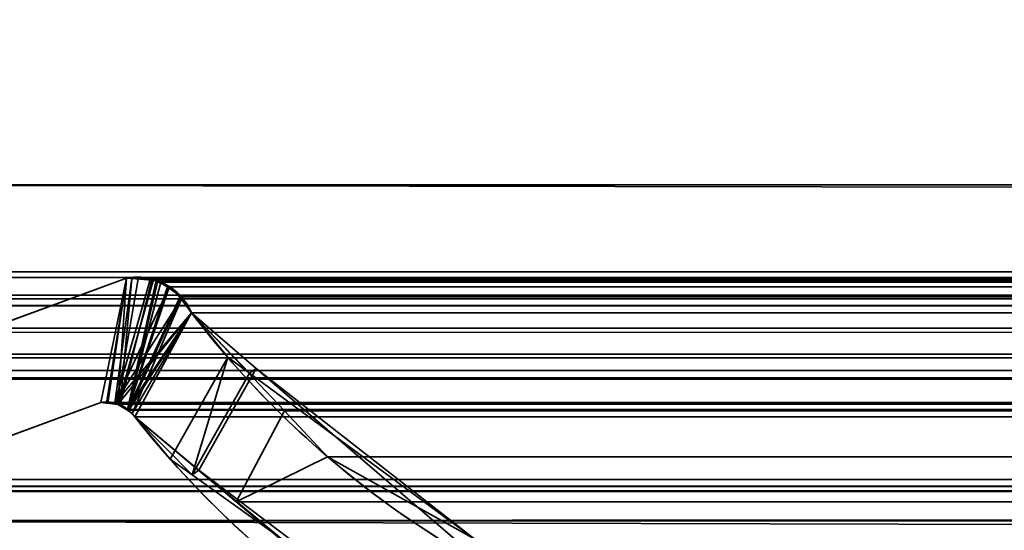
# Model space of a CAD drawing. Header units: millimetres. Extents: x -603 to 3703, y -121 to 193.
# Tile 773 of 1056: x 2490.89 to 2497.73, y 0.25 to 3.79. Entities that reach past the tile are written whole.
import ezdxf

# ---------------------------------------------------------------- set-up
doc = ezdxf.new("R2010")
doc.units = ezdxf.units.MM
doc.layers.add('151', color=7, linetype='Continuous', true_color=0xffffff)

# ---------------------------------------------------------------- blocks, each defined once
blk = doc.blocks.new('UG_SURFACE_125')
at = {"layer": '151', "color": 252, "linetype": 'Continuous', "lineweight": 35}
for points in [[(2503, 4.0145, -7.75), (2487.9999, 4.0145, -7.75), (2487.9999, -24.9528, -7.75), (3512.0001, -24.9528, -7.75)], [(2487.9999, -24.9528, -8.75), (2487.9999, 4.0145, -8.75), (2503, 4.0145, -8.75)], [(2503, 4.0145, -8.75), (3497, 4.0145, -8.75), (2487.9999, -24.9528, -8.75)], [(3497, 4.0145, -8.75), (3512.0001, 4.0145, -8.75), (3512.0001, -24.9528, -8.75), (2487.9999, -24.9528, -8.75)]]:
    blk.add_3dface(points, dxfattribs=at)
blk = doc.blocks.new('UG_SURFACE_127')
at = {"layer": '151', "color": 7, "linetype": 'Continuous', "lineweight": 35}
for points in [[(2489.7101, 1.295, -8.75), (2491.6265, 1.997, -8.75), (2491.4486, 1.1329, -8.75), (2489.9917, 0.5991, -8.75)], [(2489.9917, 0.5991, 2019.2585), (2491.4486, 1.1329, 2017.8015), (2491.6265, 1.997, 2017.6234), (2489.7101, 1.295, 2019.5398)], [(2491.6265, 1.997, -8.75), (2489.7101, 1.295, -8.75), (2489.7101, 1.295, 2019.5398), (2491.6265, 1.997, 2017.6234)], [(2491.4899, 1.1314, -8.75), (2491.4486, 1.1329, -8.75), (2491.6265, 1.997, -8.75)], [(2491.6265, 1.997, 2017.6234), (2491.4486, 1.1329, 2017.8015), (2491.4896, 1.1281, 2017.7603)], [(2491.4896, 1.1281, 2017.7603), (2491.5676, 1.119, 2017.6826), (2491.6265, 1.997, 2017.6234)], [(2491.6265, 1.997, -8.75), (2491.6646, 1.9963, -8.75), (2491.5466, 1.1294, -8.75), (2491.4899, 1.1314, -8.75)], [(2491.6646, 1.9963, -8.75), (2491.7948, 1.9939, -8.75), (2491.5466, 1.1294, -8.75)], [(2491.5466, 1.1294, -8.75), (2491.7948, 1.9939, -8.75), (2491.8027, 1.9904, -8.75), (2491.9243, 1.9346, -8.75)], [(2491.5676, 1.119, 2017.6826), (2491.5831, 1.1172, 2017.6671), (2491.6644, 1.9939, 2017.5855), (2491.6265, 1.997, 2017.6234)], [(2491.5831, 1.1172, 2017.6671), (2491.8029, 1.9825, 2017.447), (2491.6644, 1.9939, 2017.5855)], [(2491.6265, 1.997, -8.75), (2491.6265, 1.997, 2017.6234), (2491.6644, 1.9939, 2017.5855)], [(2491.6644, 1.9939, 2017.5855), (2491.6646, 1.9963, -8.75), (2491.6265, 1.997, -8.75)], [(2491.6646, 1.9963, -8.75), (2491.6644, 1.9939, 2017.5855), (2491.8029, 1.9825, 2017.447)], [(2491.8029, 1.9825, 2017.447), (2491.7948, 1.9939, -8.75), (2491.6646, 1.9963, -8.75)], [(2491.8029, 1.9825, 2017.447), (2491.8027, 1.9904, -8.75), (2491.7948, 1.9939, -8.75)], [(2491.8027, 1.9904, -8.75), (2491.8029, 1.9825, 2017.447), (2491.8447, 1.979, 2017.4053)], [(2491.8447, 1.979, 2017.4053), (2491.9243, 1.9346, -8.75), (2491.8027, 1.9904, -8.75)], [(2491.9243, 1.9346, -8.75), (2491.9448, 1.9253, -8.75), (2492.0082, 1.8542, -8.75), (2491.5466, 1.1294, -8.75)], [(2491.8447, 1.979, 2017.4053), (2491.8029, 1.9825, 2017.447), (2491.5831, 1.1172, 2017.6671), (2491.6339, 1.0806, 2017.616)], [(2491.6339, 1.0806, 2017.616), (2491.9224, 1.9273, 2017.3275), (2491.8447, 1.979, 2017.4053)], [(2492.0022, 1.8741, 2017.2477), (2491.9224, 1.9273, 2017.3275), (2491.6339, 1.0806, 2017.616)], [(2491.8447, 1.979, 2017.4053), (2491.9224, 1.9273, 2017.3275), (2491.9243, 1.9346, -8.75)], [(2491.9448, 1.9253, -8.75), (2491.9243, 1.9346, -8.75), (2491.9224, 1.9273, 2017.3275)], [(2491.9448, 1.9253, -8.75), (2491.9224, 1.9273, 2017.3275), (2492.0022, 1.8741, 2017.2477)], [(2492.0022, 1.8741, 2017.2477), (2492.0082, 1.8542, -8.75), (2491.9448, 1.9253, -8.75)], [(2492.0082, 1.8542, -8.75), (2492.058, 1.7985, -8.75), (2492.0785, 1.7573, -8.75), (2491.5466, 1.1294, -8.75)], [(2491.6339, 1.0806, 2017.616), (2491.6675, 1.0564, 2017.5824), (2492.013, 1.8578, 2017.2369), (2492.0022, 1.8741, 2017.2477)], [(2492.0785, 1.7573, 2017.1714), (2492.013, 1.8578, 2017.2369), (2491.6675, 1.0564, 2017.5824)], [(2492.0022, 1.8741, 2017.2477), (2492.013, 1.8578, 2017.2369), (2492.0082, 1.8542, -8.75)], [(2492.0082, 1.8542, -8.75), (2492.013, 1.8578, 2017.2369), (2492.0785, 1.7573, 2017.1714)], [(2492.0785, 1.7573, 2017.1714), (2492.058, 1.7985, -8.75), (2492.0082, 1.8542, -8.75)], [(2492.0785, 1.7573, 2017.1714), (2492.0785, 1.7573, -8.75), (2492.058, 1.7985, -8.75)], [(2491.5664, 1.12, -8.75), (2491.5466, 1.1294, -8.75), (2492.0785, 1.7573, -8.75)], [(2492.0785, 1.7573, -8.75), (2491.6339, 1.0875, -8.75), (2491.5664, 1.12, -8.75)], [(2491.6356, 1.0858, -8.75), (2491.6339, 1.0875, -8.75), (2492.0785, 1.7573, -8.75)], [(2491.6856, 1.0331, -8.75), (2491.6356, 1.0858, -8.75), (2492.0785, 1.7573, -8.75)], [(2492.0785, 1.7573, 2017.1714), (2491.6675, 1.0564, 2017.5824), (2491.6856, 1.0331, 2017.5643)], [(2492.0785, 1.7573, -8.75), (2492.5296, 1.3698, -8.75), (2492.131, 0.6632, -8.75), (2491.6856, 1.0331, -8.75)], [(2491.6856, 1.0331, 2017.5643), (2491.9305, 0.7409, 2017.3194), (2492.3308, 1.4475, 2016.9191), (2492.0785, 1.7573, 2017.1714)], [(2492.0785, 1.7573, -8.75), (2492.3308, 1.4475, 2016.9191), (2492.4812, 1.3368, 2016.7689)], [(2492.0785, 1.7573, -8.75), (2492.0785, 1.7573, 2017.1714), (2492.3308, 1.4475, 2016.9191)], [(2492.4812, 1.3368, 2016.7689), (2492.5296, 1.3698, -8.75), (2492.0785, 1.7573, -8.75)], [(2492.3308, 1.4475, 2016.9191), (2491.9305, 0.7409, 2017.3194), (2492.0843, 0.6308, 2017.1657)], [(2492.4812, 1.3368, 2016.7689), (2492.3308, 1.4475, 2016.9191), (2492.0843, 0.6308, 2017.1657)], [(2493.7165, -0.6536, -8.75), (2492.131, 0.6632, -8.75), (2492.5296, 1.3698, -8.75), (2494.0252, 0.0846, -8.75)], [(2492.5296, 1.3698, -8.75), (2492.4812, 1.3368, 2016.7689), (2494.0498, 0.1813, 2015.2001)], [(2494.0498, 0.1813, 2015.2001), (2494.0252, 0.0846, -8.75), (2492.5296, 1.3698, -8.75)], [(2492.0843, 0.6308, 2017.1657), (2493.7387, -0.5532, 2015.5113), (2494.0498, 0.1813, 2015.2001), (2492.4812, 1.3368, 2016.7689)], [(2491.4486, 1.1329, 2017.8015), (2489.9917, 0.5991, 2019.2585), (2489.9917, 0.5991, -8.75), (2491.4486, 1.1329, -8.75)], [(2491.4486, 1.1329, -8.75), (2491.4899, 1.1314, -8.75), (2491.4896, 1.1281, 2017.7603)], [(2491.4896, 1.1281, 2017.7603), (2491.4486, 1.1329, 2017.8015), (2491.4486, 1.1329, -8.75)], [(2491.5676, 1.119, 2017.6826), (2491.4896, 1.1281, 2017.7603), (2491.4899, 1.1314, -8.75)], [(2491.4899, 1.1314, -8.75), (2491.5466, 1.1294, -8.75), (2491.5676, 1.119, 2017.6826)], [(2491.5466, 1.1294, -8.75), (2491.5664, 1.12, -8.75), (2491.5676, 1.119, 2017.6826)], [(2491.5664, 1.12, -8.75), (2491.6339, 1.0875, -8.75), (2491.6339, 1.0806, 2017.616)], [(2491.6339, 1.0806, 2017.616), (2491.5831, 1.1172, 2017.6671), (2491.5664, 1.12, -8.75)], [(2491.5831, 1.1172, 2017.6671), (2491.5676, 1.119, 2017.6826), (2491.5664, 1.12, -8.75)], [(2491.6339, 1.0875, -8.75), (2491.6356, 1.0858, -8.75), (2491.6339, 1.0806, 2017.616)], [(2491.6675, 1.0564, 2017.5824), (2491.6339, 1.0806, 2017.616), (2491.6356, 1.0858, -8.75)], [(2491.6356, 1.0858, -8.75), (2491.6856, 1.0331, -8.75), (2491.6856, 1.0331, 2017.5643)], [(2491.6856, 1.0331, 2017.5643), (2491.6675, 1.0564, 2017.5824), (2491.6356, 1.0858, -8.75)], [(2491.6856, 1.0331, -8.75), (2492.131, 0.6632, -8.75), (2492.0843, 0.6308, 2017.1657)], [(2492.0843, 0.6308, 2017.1657), (2491.9305, 0.7409, 2017.3194), (2491.6856, 1.0331, -8.75)], [(2491.9305, 0.7409, 2017.3194), (2491.6856, 1.0331, 2017.5643), (2491.6856, 1.0331, -8.75)], [(2493.7387, -0.5532, 2015.5113), (2492.0843, 0.6308, 2017.1657), (2492.131, 0.6632, -8.75)], [(2492.131, 0.6632, -8.75), (2493.7165, -0.6536, -8.75), (2493.7387, -0.5532, 2015.5113)]]:
    blk.add_3dface(points, dxfattribs=at)
blk = doc.blocks.new('UG_SURFACE_128')
at = {"layer": '151', "color": 7, "linetype": 'Continuous', "lineweight": 35}
for points in [[(3512.1751, 2.6459, 2021.425), (3512.1284, 5.9608, 2021.3785), (2487.8716, 5.9608, 2021.3785), (2487.8249, 2.6459, 2021.425)], [(2488.795, 2.0412, 2020.4549), (2488.8775, 4.9715, 2020.3724), (3511.1225, 4.9715, 2020.3724), (3511.205, 2.0412, 2020.4549)], [(3512.1696, 1.0733, 2021.4195), (2487.8249, 2.6459, 2021.425), (2487.7391, 0.3112, 2021.5108)], [(3512.1696, 1.0733, 2021.4195), (3512.1751, 2.6459, 2021.425), (2487.8249, 2.6459, 2021.425)], [(2488.7958, 2.002, 2020.4542), (2488.795, 2.0412, 2020.4549), (3511.205, 2.0412, 2020.4549)], [(2488.8117, 1.8784, 2020.4382), (2488.7958, 2.002, 2020.4542), (3511.205, 2.0412, 2020.4549)], [(3511.205, 2.0412, 2020.4549), (3511.1883, 1.8784, 2020.4382), (2488.8117, 1.8784, 2020.4382)], [(2489.7101, 1.295, 2019.5398), (2491.6265, 1.997, 2017.6234), (2491.4486, 1.1329, 2017.8015), (2489.9917, 0.5991, 2019.2585)], [(2491.6265, 1.997, 2017.6234), (2489.7101, 1.295, 2019.5398), (3510.2899, 1.295, 2019.5398), (3508.3735, 1.997, 2017.6234)], [(2491.4968, 1.1297, 2017.7531), (2491.4486, 1.1329, 2017.8015), (2491.6265, 1.997, 2017.6234)], [(2491.6265, 1.997, 2017.6234), (2491.709, 1.9934, 2017.5412), (2491.5607, 1.1255, 2017.6895), (2491.4968, 1.1297, 2017.7531)], [(2491.569, 1.1208, 2017.6809), (2491.5607, 1.1255, 2017.6895), (2491.709, 1.9934, 2017.5412), (2491.8151, 1.9887, 2017.4348)], [(2491.6334, 1.0854, 2017.6165), (2491.569, 1.1208, 2017.6809), (2491.8151, 1.9887, 2017.4348), (2491.8339, 1.982, 2017.416)], [(2491.6265, 1.997, 2017.6234), (3508.3735, 1.997, 2017.6234), (3508.2934, 2.0043, 2017.5433)], [(2491.709, 1.9934, 2017.5412), (2491.6265, 1.997, 2017.6234), (3508.2934, 2.0043, 2017.5433)], [(3508.2934, 2.0043, 2017.5433), (3508.291, 2.0038, 2017.5412), (2491.709, 1.9934, 2017.5412)], [(2491.8151, 1.9887, 2017.4348), (2491.709, 1.9934, 2017.5412), (3508.291, 2.0038, 2017.5412)], [(2491.8151, 1.9887, 2017.4348), (3508.291, 2.0038, 2017.5412), (3508.1668, 1.974, 2017.4167)], [(3508.1668, 1.974, 2017.4167), (2491.8339, 1.982, 2017.416), (2491.8151, 1.9887, 2017.4348)], [(2491.8339, 1.982, 2017.416), (2491.8661, 1.9704, 2017.3838), (2491.6334, 1.0854, 2017.6165)], [(2491.6334, 1.0854, 2017.6165), (2491.8661, 1.9704, 2017.3838), (2491.9114, 1.9378, 2017.3385)], [(2491.9114, 1.9378, 2017.3385), (2492.0065, 1.8695, 2017.2434), (2491.6434, 1.08, 2017.6067), (2491.6334, 1.0854, 2017.6165)], [(2491.8661, 1.9704, 2017.3838), (2491.8339, 1.982, 2017.416), (3508.1668, 1.974, 2017.4167)], [(2491.8661, 1.9704, 2017.3838), (3508.1668, 1.974, 2017.4167), (3508.1148, 1.9616, 2017.365)], [(3508.1148, 1.9616, 2017.365), (2491.9114, 1.9378, 2017.3385), (2491.8661, 1.9704, 2017.3838)], [(3508.1148, 1.9616, 2017.365), (3508.0876, 1.941, 2017.3376), (2491.9114, 1.9378, 2017.3385)], [(2492.0065, 1.8695, 2017.2434), (2491.9114, 1.9378, 2017.3385), (3508.0876, 1.941, 2017.3376)], [(2492.0065, 1.8695, 2017.2434), (3508.0876, 1.941, 2017.3376), (3507.9935, 1.8695, 2017.2434)], [(2488.8117, 1.8784, 2020.4382), (3511.1883, 1.8784, 2020.4382), (3511.1794, 1.8545, 2020.4294)], [(3511.1794, 1.8545, 2020.4294), (2488.8186, 1.8526, 2020.4315), (2488.8117, 1.8784, 2020.4382)], [(2488.8308, 1.8061, 2020.4191), (2488.8186, 1.8526, 2020.4315), (3511.1794, 1.8545, 2020.4294)], [(2488.8308, 1.8061, 2020.4191), (3511.1794, 1.8545, 2020.4294), (3511.1115, 1.6712, 2020.3614)], [(2491.6434, 1.08, 2017.6067), (2492.0065, 1.8695, 2017.2434), (2492.0084, 1.8664, 2017.2415)], [(2492.0084, 1.8664, 2017.2415), (2492.0785, 1.7573, 2017.1714), (2491.6434, 1.08, 2017.6067)], [(3507.9935, 1.8695, 2017.2434), (2492.0084, 1.8664, 2017.2415), (2492.0065, 1.8695, 2017.2434)], [(3507.9935, 1.8695, 2017.2434), (3507.9916, 1.8664, 2017.2415), (2492.0084, 1.8664, 2017.2415)], [(2492.0084, 1.8664, 2017.2415), (3507.9916, 1.8664, 2017.2415), (3507.9215, 1.7573, 2017.1714), (2492.0785, 1.7573, 2017.1714)], [(2488.8308, 1.8061, 2020.4191), (3511.1115, 1.6712, 2020.3614), (3511.0958, 1.6501, 2020.3459)], [(3511.0958, 1.6501, 2020.3459), (2488.905, 1.6499, 2020.345), (2488.8308, 1.8061, 2020.4191)], [(2491.6856, 1.0331, 2017.5643), (2491.6434, 1.08, 2017.6067), (2492.0785, 1.7573, 2017.1714)], [(2492.0785, 1.7573, 2017.1714), (2492.7247, 1.0745, 2016.5255), (2492.3894, 0.4432, 2016.8607), (2491.6856, 1.0331, 2017.5643)], [(2492.0785, 1.7573, 2017.1714), (3507.9215, 1.7573, 2017.1714), (3507.2753, 1.0745, 2016.5255), (2492.7247, 1.0745, 2016.5255)], [(2488.905, 1.6499, 2020.345), (3511.0958, 1.6501, 2020.3459), (3510.993, 1.5104, 2020.2429)], [(2488.9185, 1.6214, 2020.3316), (2488.905, 1.6499, 2020.345), (3510.993, 1.5104, 2020.2429)], [(2488.9185, 1.6214, 2020.3316), (3510.993, 1.5104, 2020.2429), (3510.9425, 1.4749, 2020.1926)], [(3510.9425, 1.4749, 2020.1926), (2489.0566, 1.4693, 2020.1933), (2488.9185, 1.6214, 2020.3316)], [(2489.079, 1.4448, 2020.1712), (2489.0566, 1.4693, 2020.1933), (3510.9425, 1.4749, 2020.1926)], [(2489.079, 1.4448, 2020.1712), (3510.9425, 1.4749, 2020.1926), (3510.7572, 1.3446, 2020.0071)], [(2489.079, 1.4448, 2020.1712), (3510.7572, 1.3446, 2020.0071), (3510.7486, 1.3429, 2019.9986)], [(3510.7486, 1.3429, 2019.9986), (2489.2542, 1.3555, 2019.9957), (2489.079, 1.4448, 2020.1712)], [(2489.3539, 1.3048, 2019.8963), (2489.2542, 1.3555, 2019.9957), (3510.7486, 1.3429, 2019.9986)], [(2489.4698, 1.3016, 2019.7802), (2489.3539, 1.3048, 2019.8963), (3510.7486, 1.3429, 2019.9986)], [(3510.7486, 1.3429, 2019.9986), (3510.5288, 1.3001, 2019.7787), (2489.4698, 1.3016, 2019.7802)], [(2489.4698, 1.3016, 2019.7802), (3510.5288, 1.3001, 2019.7787), (3510.4198, 1.2788, 2019.67)], [(2489.7101, 1.295, 2019.5398), (2489.4698, 1.3016, 2019.7802), (3510.4198, 1.2788, 2019.67)], [(3510.4198, 1.2788, 2019.67), (3510.2899, 1.295, 2019.5398), (2489.7101, 1.295, 2019.5398)], [(3508.5514, 1.1329, 2017.8015), (3510.0083, 0.5991, 2019.2585), (2489.9917, 0.5991, 2019.2585), (2491.4486, 1.1329, 2017.8015)], [(3508.5514, 1.1329, 2017.8015), (2491.4486, 1.1329, 2017.8015), (2491.4968, 1.1297, 2017.7531)], [(3508.5011, 1.1363, 2017.7512), (2491.4968, 1.1297, 2017.7531), (2491.5607, 1.1255, 2017.6895)], [(3508.5011, 1.1363, 2017.7512), (3508.5032, 1.1361, 2017.7531), (2491.4968, 1.1297, 2017.7531)], [(2491.4968, 1.1297, 2017.7531), (3508.5032, 1.1361, 2017.7531), (3508.5514, 1.1329, 2017.8015)], [(2491.5607, 1.1255, 2017.6895), (3508.4314, 1.1144, 2017.6814), (3508.5011, 1.1363, 2017.7512)], [(2491.5607, 1.1255, 2017.6895), (2491.569, 1.1208, 2017.6809), (3508.4314, 1.1144, 2017.6814)], [(3508.3826, 1.0991, 2017.6325), (2491.569, 1.1208, 2017.6809), (2491.6334, 1.0854, 2017.6165)], [(3508.3826, 1.0991, 2017.6325), (3508.4314, 1.1144, 2017.6814), (2491.569, 1.1208, 2017.6809)], [(2491.6334, 1.0854, 2017.6165), (3508.3673, 1.0844, 2017.6175), (3508.3826, 1.0991, 2017.6325)], [(2487.7391, 0.3112, 2021.5108), (3512.2144, 0.3101, 2021.4643), (3512.1696, 1.0733, 2021.4195)], [(3508.3673, 1.0844, 2017.6175), (2491.6334, 1.0854, 2017.6165), (2491.6434, 1.08, 2017.6067)], [(2491.6434, 1.08, 2017.6067), (3508.3144, 1.0331, 2017.5643), (3508.3673, 1.0844, 2017.6175)], [(2491.6434, 1.08, 2017.6067), (2491.6856, 1.0331, 2017.5643), (3508.3144, 1.0331, 2017.5643)], [(3508.3144, 1.0331, 2017.5643), (2491.6856, 1.0331, 2017.5643), (2492.3894, 0.4432, 2016.8607)], [(2492.7247, 1.0745, 2016.5255), (2493.0248, 0.7572, 2016.2251), (2492.3894, 0.4432, 2016.8607)], [(2492.3894, 0.4432, 2016.8607), (3507.6427, 0.3426, 2016.8927), (3508.3144, 1.0331, 2017.5643)], [(2493.0248, 0.7572, 2016.2251), (2492.7247, 1.0745, 2016.5255), (3507.2753, 1.0745, 2016.5255)], [(2493.0248, 0.7572, 2016.2251), (3507.2753, 1.0745, 2016.5255), (3506.9752, 0.7572, 2016.2251)], [(2493.8078, -0.7461, 2015.4421), (2492.3894, 0.4432, 2016.8607), (2493.0248, 0.7572, 2016.2251), (2494.4093, -0.0163, 2014.8406)], [(3506.9752, 0.7572, 2016.2251), (3505.5907, -0.0163, 2014.8406), (2494.4093, -0.0163, 2014.8406), (2493.0248, 0.7572, 2016.2251)], [(2488.7698, -0.872, 2020.4804), (3511.1926, 0.5499, 2020.4425), (3511.1868, -0.4242, 2020.437)], [(2488.7698, -0.872, 2020.4804), (2488.8074, 0.5499, 2020.4425), (3511.1926, 0.5499, 2020.4425)], [(2488.8124, 0.5521, 2020.4375), (3511.1876, 0.5521, 2020.4375), (3511.1926, 0.5499, 2020.4425), (2488.8074, 0.5499, 2020.4425)], [(3511.1854, 0.5531, 2020.4353), (2488.8124, 0.5521, 2020.4375), (2488.8146, 0.5531, 2020.4353)], [(3511.1854, 0.5531, 2020.4353), (3511.1876, 0.5521, 2020.4375), (2488.8124, 0.5521, 2020.4375)], [(2488.8146, 0.5531, 2020.4353), (2488.8208, 0.5528, 2020.4294), (3511.1794, 0.5528, 2020.4294)], [(3511.1794, 0.5528, 2020.4294), (3511.1854, 0.5531, 2020.4353), (2488.8146, 0.5531, 2020.4353)], [(2488.8208, 0.5528, 2020.4294), (2488.8408, 0.5518, 2020.4093), (3511.1594, 0.5519, 2020.4093)], [(3511.1594, 0.5519, 2020.4093), (3511.1794, 0.5528, 2020.4294), (2488.8208, 0.5528, 2020.4294)], [(3511.107, 0.5496, 2020.3569), (3511.1594, 0.5519, 2020.4093), (2488.8408, 0.5518, 2020.4093)], [(2488.8408, 0.5518, 2020.4093), (2488.8933, 0.5493, 2020.3569), (3511.107, 0.5496, 2020.3569)], [(3510.4823, 0.5216, 2019.7325), (3511.107, 0.5496, 2020.3569), (2488.8933, 0.5493, 2020.3569)], [(2488.8933, 0.5493, 2020.3569), (2489.5184, 0.5189, 2019.7315), (3510.4823, 0.5216, 2019.7325)], [(2489.5771, 0.516, 2019.6729), (3510.0083, 0.5991, 2019.2585), (3510.3991, 0.5179, 2019.6493)], [(2489.5771, 0.516, 2019.6729), (2489.9917, 0.5991, 2019.2585), (3510.0083, 0.5991, 2019.2585)], [(3510.3991, 0.5179, 2019.6493), (3510.4823, 0.5216, 2019.7325), (2489.5184, 0.5189, 2019.7315)], [(3510.3991, 0.5179, 2019.6493), (2489.5184, 0.5189, 2019.7315), (2489.5771, 0.516, 2019.6729)], [(3507.3426, 0.0339, 2016.5925), (2492.3894, 0.4432, 2016.8607), (2493.8078, -0.7461, 2015.4421)], [(3507.3426, 0.0339, 2016.5925), (3507.6427, 0.3426, 2016.8927), (2492.3894, 0.4432, 2016.8607)], [(3512.3572, -2.122, 2021.6072), (2487.7391, 0.3112, 2021.5108), (2487.6506, -2.0889, 2021.5993)], [(3512.3572, -2.122, 2021.6072), (3512.2144, 0.3101, 2021.4643), (2487.7391, 0.3112, 2021.5108)]]:
    blk.add_3dface(points, dxfattribs=at)
blk = doc.blocks.new('UG_SURFACE_153')
at = {"layer": '151', "color": 252, "linetype": 'Continuous', "lineweight": 35}
for points in [[(2485.5001, -29.92, 2023.7501), (3514.4999, -29.92, 2023.7501), (3514.4999, 14.42, 2023.7501), (2485.5001, 14.42, 2023.7501)], [(2487, -29.92, 2022.2499), (2487, 14.42, 2022.2499), (3513, 14.42, 2022.2499), (3513, -29.92, 2022.2499)]]:
    blk.add_3dface(points, dxfattribs=at)
blk = doc.blocks.new('UG_SURFACE_180')
at = {"layer": '151', "color": 252, "linetype": 'Continuous', "lineweight": 35}
for points in [[(3703.0001, -18, 2212.25), (3703.0001, 174.4, 2212.25), (2296.9999, 174.4, 2212.25), (2296.9999, -18, 2212.25)], [(2447, -18, 2062.2499), (2447, 174.4, 2062.2499), (3553, 174.4, 2062.2499), (3553, -18, 2062.2499)]]:
    blk.add_3dface(points, dxfattribs=at)

msp = doc.modelspace()

# ---------------------------------------------------------------- linework, layer by layer
at = {"layer": '151', "color": 7, "linetype": 'Continuous', "lineweight": 35}
for p, q in [((3512.175, 2.6459, 2021.425), (2487.825, 2.6459, 2021.425)), ((2488.7951, 2.0412, 2020.4549), (3511.2049, 2.0412, 2020.4549)), ((2489.7101, 1.295, 2019.5399), (2491.6266, 1.997, 2017.6234)), ((2489.7101, 1.295, 2019.5399), (2491.6266, 1.997, 2017.6234)), ((2489.7101, 1.295, -8.75), (2491.6266, 1.997, -8.75)), ((2491.6266, 1.997, 2017.6234), (3508.3734, 1.997, 2017.6234)), ((2491.6266, 1.997, -8.75), (2491.6266, 1.997, 2017.6234)), ((2488.8117, 1.8784, 2020.4383), (3511.1883, 1.8784, 2020.4383)), ((2492.0786, 1.7573, 2017.1714), (3507.9214, 1.7573, 2017.1714)), ((2492.0786, 1.7573, -8.75), (2492.0786, 1.7573, 2017.1714)), ((2489.7101, 1.295, 2019.5399), (3510.2899, 1.295, 2019.5399)), ((2491.4485, 1.1329, -8.75), (2489.9916, 0.5991, -8.75)), ((2489.9916, 0.5991, 2019.2584), (2491.4485, 1.1329, 2017.8015)), ((2491.4485, 1.1329, 2017.8015), (2489.9916, 0.5991, 2019.2584)), ((2491.4485, 1.1329, 2017.8015), (2491.4485, 1.1329, -8.75)), ((3508.5515, 1.1329, 2017.8015), (2491.4485, 1.1329, 2017.8015)), ((2491.6857, 1.0331, 2017.5643), (2491.6857, 1.0331, -8.75)), ((3508.3143, 1.0331, 2017.5643), (2491.6857, 1.0331, 2017.5643)), ((3511.1926, 0.5499, 2020.4426), (2488.8074, 0.5499, 2020.4426)), ((3510.0084, 0.5991, 2019.2584), (2489.9916, 0.5991, 2019.2584))]:
    msp.add_line(p, q, dxfattribs=at)
for points in [[(2492.0786, 1.7573, 2017.1714), (2492.0025, 1.9333, 2017.2475), (2491.8149, 2.0331, 2017.4351), (2491.6266, 1.997, 2017.6234)], [(2491.6266, 1.997, -8.75), (2491.8149, 2.0331, -8.75), (2492.0025, 1.9333, -8.75), (2492.0786, 1.7573, -8.75)], [(2492.0786, 1.7573, -8.75), (2493.5586, -0.1772, -8.75), (2495.9855, -1.1357, -8.75), (2498.3876, -0.7357, -8.75)], [(2498.3876, -0.7357, 2010.8624), (2495.9855, -1.1357, 2013.2645), (2493.5586, -0.1772, 2015.6914), (2492.0786, 1.7573, 2017.1714)], [(2491.4485, 1.1329, 2017.8015), (2491.5402, 1.1489, 2017.7098), (2491.633, 1.1099, 2017.617), (2491.6857, 1.0331, 2017.5643)], [(2491.4485, 1.1329, -8.75), (2491.5402, 1.1489, -8.75), (2491.633, 1.1099, -8.75), (2491.6857, 1.0331, -8.75)], [(2498.2856, -1.4582, 2010.9644), (2495.7947, -1.9092, 2013.4553), (2493.2574, -0.9513, 2015.9926), (2491.6857, 1.0331, 2017.5643)], [(2491.6857, 1.0331, -8.75), (2493.2574, -0.9513, -8.75), (2495.7947, -1.9092, -8.75), (2498.2856, -1.4582, -8.75)]]:
    msp.add_open_spline(points, degree=3, dxfattribs=at)
for points, knots in [([(2492.0786, 1.7573, 2017.1714), (2492.06, 1.8004, 2017.19), (2492.0347, 1.8384, 2017.2153), (2491.9927, 1.8849, 2017.2573), (2491.978, 1.8988, 2017.272), (2491.9476, 1.9238, 2017.3024), (2491.9318, 1.9349, 2017.3182), (2491.8995, 1.9546, 2017.3505), (2491.883, 1.9631, 2017.367), (2491.8494, 1.9777, 2017.4006), (2491.8323, 1.9838, 2017.4177), (2491.7535, 2.0063, 2017.4965), (2491.6889, 2.0089, 2017.5611), (2491.6266, 1.997, 2017.6234)], [0, 0, 0, 0, 0.212583, 0.212583, 0.316013, 0.316013, 0.419341, 0.419341, 0.522607, 0.522607, 0.625835, 0.625835, 1, 1, 1, 1]), ([(2498.3876, -0.7357, 2010.8624), (2497.2632, -0.923, 2011.9868), (2496.1398, -0.8246, 2013.1102), (2494.5014, -0.226, 2014.7486), (2493.9755, 0.0461, 2015.2745), (2492.9724, 0.7643, 2016.2776), (2492.4959, 1.2119, 2016.7541), (2492.0786, 1.7573, 2017.1714)], [0, 0, 0, 0, 0.5, 0.5, 0.75, 0.75, 1, 1, 1, 1]), ([(2491.4485, 1.1329, 2017.8015), (2491.4857, 1.1394, 2017.7643), (2491.5241, 1.137, 2017.7259), (2491.5895, 1.1165, 2017.6605), (2491.6179, 1.1015, 2017.6321), (2491.6587, 1.067, 2017.5913), (2491.6732, 1.0513, 2017.5768), (2491.6857, 1.0331, 2017.5643)], [0, 0, 0, 0, 0.441696, 0.441696, 0.790152, 0.790152, 1, 1, 1, 1]), ([(2491.6857, 1.0331, 2017.5643), (2492.1283, 0.4742, 2017.1217), (2492.6182, 0.0282, 2016.6318), (2493.666, -0.7016, 2015.584), (2494.2277, -0.9829, 2015.0223), (2495.9254, -1.5783, 2013.3246), (2497.1153, -1.6701, 2012.1347), (2498.2856, -1.4582, 2010.9644)], [0, 0, 0, 0, 0.25, 0.25, 0.5, 0.5, 1, 1, 1, 1])]:
    msp.add_open_spline(points, degree=3, knots=knots, dxfattribs=at)

# ---------------------------------------------------------------- block references
at = {"layer": '151', "color": 252, "linetype": 'Continuous', "lineweight": 35}
for name in ['UG_SURFACE_180', 'UG_SURFACE_125', 'UG_SURFACE_153']:
    msp.add_blockref(name, (0, 0), dxfattribs=at)
at = {"layer": '151', "color": 7, "linetype": 'Continuous', "lineweight": 35}
for name in ['UG_SURFACE_127', 'UG_SURFACE_128']:
    msp.add_blockref(name, (0, 0), dxfattribs=at)

doc.saveas('drawing.dxf')
